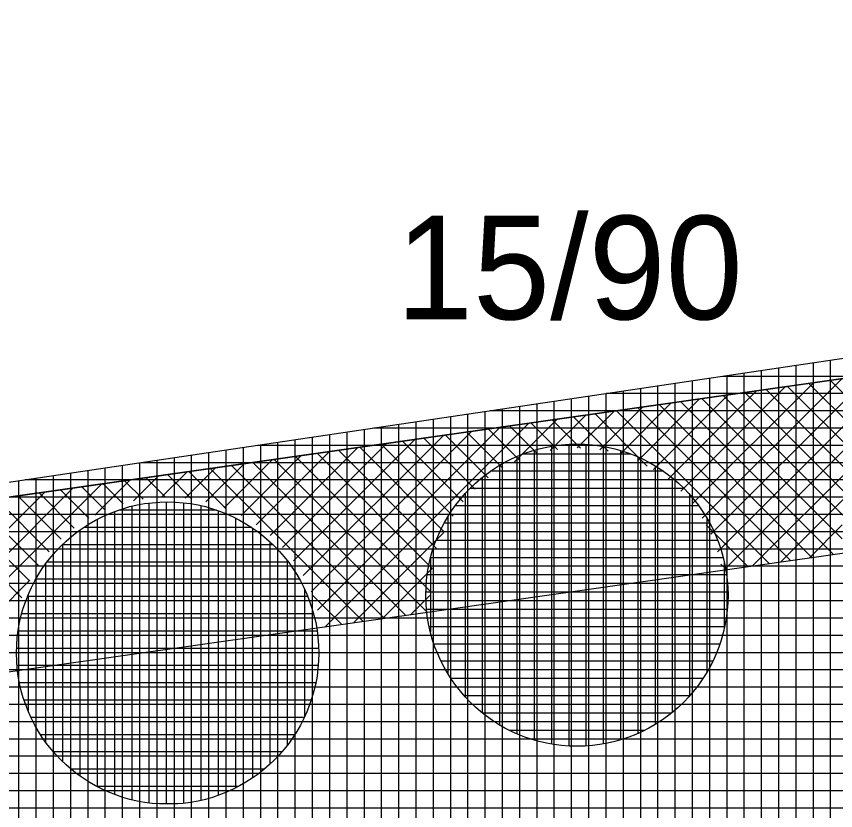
# Model space of a CAD drawing. Extents: x -565346 to -564154, y -1097386 to -1095620.
# Drawn here: x -565012.1 to -565002.61, y -1095811.61 to -1095802.41 of the extents above; entities that cross this region are included whole.
import ezdxf

# ---------------------------------------------------------------- set-up
doc = ezdxf.new("R2010")
doc.units = 0
for name, color, linetype in [('Vrstva 13', 7, 'Continuous'), ('Vrstva 40', 7, 'Continuous'), ('Vrstva 41', 7, 'Continuous'), ('Vrstva 42', 7, 'Continuous'), ('Vrstva 43', 7, 'Continuous'), ('Vrstva 44', 7, 'Continuous')]:
    doc.layers.add(name, color=color, linetype=linetype)

msp = doc.modelspace()

# ---------------------------------------------------------------- linework, layer by layer
at = {"layer": 'Vrstva 13'}
msp.add_line((-565039.47, -1095811.86), (-564961.71, -1095800.8), dxfattribs=at)
at = {"layer": 'Vrstva 41'}
for p, q in [((-565003.9007, -1095808.8211), (-565001.5454, -1095806.4659)), ((-565004.0535, -1095808.4083), (-565002.2049, -1095806.5597)), ((-565003.9758, -1095808.6135), (-565001.8751, -1095806.5128)), ((-565004.2687, -1095808.0578), (-565002.8644, -1095806.6535)), ((-565004.1524, -1095808.2243), (-565002.5346, -1095806.6066)), ((-565002.2103, -1095807.3697), (-565002.9187, -1095806.6612)), ((-565002.084, -1095807.213), (-565002.6711, -1095806.626)), ((-565004.5519, -1095807.7754), (-565003.5239, -1095806.7473)), ((-565004.4019, -1095807.9081), (-565003.1941, -1095806.7004)), ((-565002.4793, -1095807.9492), (-565003.6616, -1095806.7669)), ((-565002.4094, -1095807.7362), (-565003.4139, -1095806.7317)), ((-565002.3188, -1095807.5439), (-565003.1663, -1095806.6964)), ((-565004.9032, -1095807.561), (-565004.1833, -1095806.8411)), ((-565004.7188, -1095807.6594), (-565003.8536, -1095806.7942)), ((-565002.5327, -1095808.4614), (-565004.1568, -1095806.8373)), ((-565002.5246, -1095808.1867), (-565003.9092, -1095806.8021)), ((-565005.3401, -1095807.4322), (-565004.8428, -1095806.9349)), ((-565005.1093, -1095807.4842), (-565004.5131, -1095806.888)), ((-565003.131, -1095808.7117), (-565004.8997, -1095806.943)), ((-565002.8834, -1095808.6765), (-565004.6521, -1095806.9078)), ((-565002.6357, -1095808.6412), (-565004.4044, -1095806.8725)), ((-565005.9127, -1095807.439), (-565005.5023, -1095807.0287)), ((-565005.2434, -1095807.4478), (-565005.6425, -1095807.0486)), ((-565005.6, -1095807.4092), (-565005.1726, -1095806.9818)), ((-565004.7894, -1095807.619), (-565005.3949, -1095807.0134)), ((-565003.3786, -1095808.7469), (-565005.1473, -1095806.9782)), ((-565008.5171, -1095809.4778), (-565006.1618, -1095807.1225)), ((-565006.3306, -1095807.5741), (-565005.8321, -1095807.0756)), ((-565005.8304, -1095807.4264), (-565006.1378, -1095807.1191)), ((-565005.5627, -1095807.4113), (-565005.8902, -1095807.0839)), ((-565008.6823, -1095809.0773), (-565006.8213, -1095807.2163)), ((-565008.6095, -1095809.2873), (-565006.4915, -1095807.1694)), ((-565006.4629, -1095807.6425), (-565006.8807, -1095807.2247)), ((-565006.2743, -1095807.5482), (-565006.633, -1095807.1895)), ((-565006.0647, -1095807.475), (-565006.3854, -1095807.1543)), ((-565008.8868, -1095808.7161), (-565007.4808, -1095807.3101)), ((-565008.7756, -1095808.8877), (-565007.151, -1095807.2632)), ((-565006.9201, -1095808.0339), (-565007.6235, -1095807.3304)), ((-565006.7845, -1095807.8865), (-565007.3759, -1095807.2952)), ((-565006.6322, -1095807.7561), (-565007.1283, -1095807.26)), ((-565009.1584, -1095808.422), (-565008.1403, -1095807.4039)), ((-565009.0148, -1095808.5612), (-565007.8105, -1095807.357)), ((-565007.1399, -1095808.3797), (-565008.1188, -1095807.4008)), ((-565007.0387, -1095808.1981), (-565007.8712, -1095807.3656)), ((-565009.4939, -1095808.1919), (-565008.7997, -1095807.4977)), ((-565009.3179, -1095808.2987), (-565008.47, -1095807.4508)), ((-565007.3061, -1095809.0621), (-565008.8616, -1095807.5065)), ((-565007.2791, -1095808.8062), (-565008.614, -1095807.4713)), ((-565007.2223, -1095808.5801), (-565008.3664, -1095807.4361)), ((-565003.5709, -1095808.7742), (-565002.2908, -1095807.4941)), ((-565009.9024, -1095808.0347), (-565009.4592, -1095807.5915)), ((-565009.688, -1095808.1031), (-565009.1295, -1095807.5446)), ((-565007.8358, -1095809.3809), (-565009.6045, -1095807.6122)), ((-565007.5882, -1095809.3456), (-565009.3569, -1095807.5769)), ((-565007.3406, -1095809.3104), (-565009.1093, -1095807.5417)), ((-565010.4141, -1095807.9807), (-565010.1187, -1095807.6853)), ((-565010.0635, -1095808.0017), (-565010.3474, -1095807.7178)), ((-565010.14, -1095807.9894), (-565009.789, -1095807.6384)), ((-565009.6739, -1095808.1084), (-565010.0998, -1095807.6826)), ((-565008.0834, -1095809.4161), (-565009.8521, -1095807.6474)), ((-565011.1878, -1095808.1887), (-565010.7782, -1095807.7791)), ((-565010.6286, -1095808.0023), (-565010.8426, -1095807.7883)), ((-565010.7381, -1095808.0219), (-565010.4485, -1095807.7322)), ((-565010.3697, -1095807.9784), (-565010.595, -1095807.753)), ((-565013.5062, -1095809.9414), (-565011.4377, -1095807.8729)), ((-565013.4531, -1095810.1711), (-565011.1079, -1095807.826)), ((-565011.2551, -1095808.2243), (-565011.5855, -1095807.8939)), ((-565011.0678, -1095808.1288), (-565011.3379, -1095807.8587)), ((-565010.8592, -1095808.0545), (-565011.0902, -1095807.8235)), ((-565013.5846, -1095809.737), (-565011.7674, -1095807.9198)), ((-565011.7165, -1095808.6114), (-565012.3284, -1095807.9996)), ((-565011.5785, -1095808.4665), (-565012.0807, -1095807.9644)), ((-565011.4249, -1095808.3373), (-565011.8331, -1095807.9291)), ((-565003.2412, -1095808.7273), (-565002.4853, -1095807.9715)), ((-565011.9441, -1095808.9495), (-565012.8236, -1095808.07)), ((-565011.8385, -1095808.7722), (-565012.576, -1095808.0348)), ((-565012.0314, -1095809.1451), (-565013.0712, -1095808.1052)), ((-565003.6262, -1095808.7821), (-565004.109, -1095808.2994)), ((-565002.9114, -1095808.6804), (-565002.5325, -1095808.3015)), ((-565008.1873, -1095809.4309), (-565007.1439, -1095808.3874)), ((-565003.8738, -1095808.8173), (-565003.9378, -1095808.7534)), ((-565007.8576, -1095809.384), (-565007.279, -1095808.8053)), ((-565013.1335, -1095810.1344), (-565011.9393, -1095808.9402)), ((-565008.331, -1095809.4513), (-565008.6684, -1095809.1139)), ((-565007.5278, -1095809.3371), (-565007.3088, -1095809.118))]:
    msp.add_line(p, q, dxfattribs=at)
at = {"layer": 'Vrstva 42'}
msp.add_lwpolyline([(-565024.8714, -1095809.7836), (-565024.921, -1095811.811), (-564961.428, -1095802.78), (-564933.8601, -1095798.5225), (-564934.1654, -1095796.5456), (-564961.71, -1095800.8)], close=True, dxfattribs=at)
at = {"layer": 'Vrstva 43'}
for p, q in [((-565003.27, -1095806.4842), (-565003.27, -1095821.6469)), ((-565003.07, -1095806.4545), (-565003.07, -1095821.6172)), ((-565002.87, -1095806.4248), (-565002.87, -1095821.5875)), ((-565002.67, -1095806.3951), (-565002.67, -1095821.5578)), ((-565003.87, -1095806.5733), (-565003.87, -1095821.736)), ((-565003.67, -1095806.5436), (-565003.67, -1095821.7063)), ((-565003.47, -1095806.5139), (-565003.47, -1095821.6766)), ((-565004.47, -1095806.6624), (-565004.47, -1095821.8252)), ((-565004.27, -1095806.6327), (-565004.27, -1095821.7954)), ((-565004.07, -1095806.603), (-565004.07, -1095821.7657)), ((-564901.8258, -1095806.58), (-565003.9152, -1095806.58)), ((-565005.07, -1095806.7515), (-565005.07, -1095821.9143)), ((-565004.87, -1095806.7218), (-565004.87, -1095821.8846)), ((-565004.67, -1095806.6921), (-565004.67, -1095821.8549)), ((-565005.67, -1095806.8406), (-565005.67, -1095822.0034)), ((-565005.47, -1095806.8109), (-565005.47, -1095821.9737)), ((-565005.27, -1095806.7812), (-565005.27, -1095821.944)), ((-564903.1724, -1095806.78), (-565005.262, -1095806.78)), ((-565006.27, -1095806.9297), (-565006.27, -1095822.0925)), ((-565006.07, -1095806.9), (-565006.07, -1095822.0628)), ((-565005.87, -1095806.8703), (-565005.87, -1095822.0331)), ((-565007.07, -1095807.0485), (-565007.07, -1095822.2113)), ((-565006.87, -1095807.0188), (-565006.87, -1095822.1816)), ((-565006.67, -1095806.9891), (-565006.67, -1095822.1519)), ((-564904.519, -1095806.98), (-565006.6087, -1095806.98)), ((-565006.47, -1095806.9594), (-565006.47, -1095822.1222)), ((-565007.67, -1095807.1376), (-565007.67, -1095822.3004)), ((-565007.47, -1095807.1079), (-565007.47, -1095822.2707)), ((-565007.27, -1095807.0782), (-565007.27, -1095822.241)), ((-565008.27, -1095807.2267), (-565008.27, -1095822.3895)), ((-565008.07, -1095807.197), (-565008.07, -1095822.3598)), ((-564905.8655, -1095807.18), (-565007.9555, -1095807.18)), ((-565007.87, -1095807.1673), (-565007.87, -1095822.3301)), ((-565008.87, -1095807.3158), (-565008.87, -1095822.4787)), ((-565008.67, -1095807.2861), (-565008.67, -1095822.449)), ((-565008.47, -1095807.2564), (-565008.47, -1095822.4192)), ((-565009.47, -1095807.4049), (-565009.47, -1095822.5678)), ((-564907.2121, -1095807.38), (-565009.3023, -1095807.38)), ((-565009.27, -1095807.3752), (-565009.27, -1095822.5381)), ((-565009.07, -1095807.3455), (-565009.07, -1095822.5084)), ((-565010.27, -1095807.5237), (-565010.27, -1095822.6866)), ((-565010.07, -1095807.494), (-565010.07, -1095822.6569)), ((-565009.87, -1095807.4643), (-565009.87, -1095822.6272)), ((-565009.67, -1095807.4346), (-565009.67, -1095822.5975)), ((-565010.87, -1095807.6128), (-565010.87, -1095822.7757)), ((-565010.67, -1095807.5831), (-565010.67, -1095822.746)), ((-564908.5587, -1095807.58), (-565010.6491, -1095807.58)), ((-565010.47, -1095807.5534), (-565010.47, -1095822.7163)), ((-565011.47, -1095807.7019), (-565011.47, -1095822.8648)), ((-565011.27, -1095807.6722), (-565011.27, -1095822.8351)), ((-565011.07, -1095807.6425), (-565011.07, -1095822.8054)), ((-565012.07, -1095807.791), (-565012.07, -1095822.9539)), ((-564909.9053, -1095807.78), (-565011.9958, -1095807.78)), ((-565011.87, -1095807.7613), (-565011.87, -1095822.9242)), ((-565011.67, -1095807.7316), (-565011.67, -1095822.8945)), ((-564911.2519, -1095807.98), (-565013.3426, -1095807.98)), ((-564912.5985, -1095808.18), (-565014.6894, -1095808.18)), ((-564913.945, -1095808.38), (-565016.0361, -1095808.38)), ((-564915.2916, -1095808.58), (-565017.3829, -1095808.58)), ((-564916.6382, -1095808.78), (-565018.7297, -1095808.78)), ((-564917.9848, -1095808.98), (-565020.0765, -1095808.98)), ((-564919.3314, -1095809.18), (-565021.4232, -1095809.18)), ((-564920.6779, -1095809.38), (-565022.77, -1095809.38)), ((-564922.0245, -1095809.58), (-565024.1168, -1095809.58)), ((-564923.3711, -1095809.78), (-565025.4636, -1095809.78)), ((-564924.7177, -1095809.98), (-565026.8103, -1095809.98)), ((-564926.0643, -1095810.18), (-565028.1571, -1095810.18)), ((-564927.4109, -1095810.38), (-565029.5039, -1095810.38)), ((-564928.7574, -1095810.58), (-565030.8507, -1095810.58)), ((-564930.104, -1095810.78), (-565032.1974, -1095810.78)), ((-564931.4506, -1095810.98), (-565033.5442, -1095810.98)), ((-564932.7972, -1095811.18), (-565034.891, -1095811.18)), ((-564934.1438, -1095811.38), (-565036.2377, -1095811.38)), ((-564935.4903, -1095811.58), (-565037.5845, -1095811.58))]:
    msp.add_line(p, q, dxfattribs=at)
msp.add_lwpolyline([(-564584.17, -1095730.99), (-564361.01, -1095672.63), (-564329.81, -1095662.26), (-564326.21, -1095642.73), (-564394.52, -1095662.95), (-564454.33, -1095677.56), (-564516.6, -1095690.89), (-564574.04, -1095705.03), (-564590.74, -1095715.12), (-564631.48, -1095731.18), (-564693.31, -1095752.31), (-564772.2, -1095768.91), (-564879.81, -1095788.15), (-565039.47, -1095811.86), (-565040.85, -1095849.94), (-565025.81, -1095848.33), (-565025.24, -1095824.91), (-564877.52, -1095802.97), (-564694, -1095767.75), (-564603.8, -1095739.23), (-564594.74, -1095734.52)], close=True, dxfattribs=at)
at = {"layer": 'Vrstva 44'}
for p, q in [((-565005.9, -1095807.3898), (-565005.9, -1095810.8368)), ((-565005.7, -1095807.3682), (-565005.7, -1095810.8598)), ((-565005.5, -1095807.3691), (-565005.5, -1095810.8603)), ((-565005.3, -1095807.3924), (-565005.3, -1095810.8365)), ((-565006.3, -1095807.5104), (-565006.3, -1095810.718)), ((-565004.9827, -1095807.48), (-565006.2301, -1095807.48)), ((-565006.1, -1095807.4368), (-565006.1, -1095810.7923)), ((-565005.1, -1095807.4389), (-565005.1, -1095810.7879)), ((-565004.9, -1095807.5133), (-565004.9, -1095810.714)), ((-565006.5, -1095807.6123), (-565006.5, -1095810.6152)), ((-565004.7, -1095807.618), (-565004.7, -1095810.6121)), ((-565004.6036, -1095807.68), (-565006.6037, -1095807.68)), ((-565006.7, -1095807.7514), (-565006.7, -1095810.4777)), ((-565004.5, -1095807.7564), (-565004.5, -1095810.4691)), ((-565004.3643, -1095807.88), (-565006.8424, -1095807.88)), ((-565006.9, -1095807.9392), (-565006.9, -1095810.2878)), ((-565004.3, -1095807.9498), (-565004.3, -1095810.2799)), ((-565010.76, -1095808.086), (-565010.76, -1095811.483)), ((-565010.56, -1095808.0494), (-565010.56, -1095811.5206)), ((-565010.36, -1095808.0355), (-565010.36, -1095811.5327)), ((-565010.16, -1095808.0441), (-565010.16, -1095811.5224)), ((-565009.96, -1095808.0778), (-565009.96, -1095811.4894)), ((-565004.1946, -1095808.08), (-565007.0157, -1095808.08)), ((-565010.96, -1095808.1466), (-565010.96, -1095811.4205)), ((-565009.7777, -1095808.13), (-565010.9099, -1095808.13)), ((-565009.76, -1095808.1365), (-565009.76, -1095811.4326)), ((-565011.16, -1095808.2374), (-565011.16, -1095811.3316)), ((-565009.56, -1095808.2214), (-565009.56, -1095811.3473)), ((-565004.0664, -1095808.28), (-565007.1405, -1095808.28)), ((-565007.1, -1095808.2074), (-565007.1, -1095810.0193)), ((-565004.1, -1095808.223), (-565004.1, -1095810.0067)), ((-565011.36, -1095808.3613), (-565011.36, -1095811.2065)), ((-565009.3707, -1095808.33), (-565011.315, -1095808.33)), ((-565009.36, -1095808.3379), (-565009.36, -1095811.2286)), ((-565009.1244, -1095808.53), (-565011.5629, -1095808.53)), ((-565011.56, -1095808.527), (-565011.56, -1095811.0423)), ((-565009.16, -1095808.498), (-565009.16, -1095811.0718)), ((-565003.9751, -1095808.48), (-565007.2335, -1095808.48)), ((-565011.76, -1095808.7555), (-565011.76, -1095810.811)), ((-565008.9497, -1095808.73), (-565011.7396, -1095808.73)), ((-565008.96, -1095808.7164), (-565008.96, -1095810.853)), ((-565007.3, -1095808.6829), (-565007.3, -1095809.5418)), ((-565003.9107, -1095808.68), (-565007.2991, -1095808.68)), ((-565003.9, -1095808.7194), (-565003.9, -1095809.5035)), ((-565008.8172, -1095808.93), (-565011.87, -1095808.93)), ((-565003.8708, -1095808.88), (-565007.3373, -1095808.88)), ((-565008.76, -1095809.0443), (-565008.76, -1095810.5252)), ((-565008.7227, -1095809.13), (-565011.9653, -1095809.13)), ((-565011.96, -1095809.1172), (-565011.96, -1095810.4514)), ((-565003.8551, -1095809.08), (-565007.352, -1095809.08)), ((-565008.6562, -1095809.33), (-565012.0331, -1095809.33)), ((-565003.8637, -1095809.28), (-565007.3443, -1095809.28)), ((-565003.8949, -1095809.48), (-565007.3141, -1095809.48)), ((-565008.6142, -1095809.53), (-565012.0753, -1095809.53)), ((-565003.9499, -1095809.68), (-565007.26, -1095809.68)), ((-565008.5953, -1095809.73), (-565012.0918, -1095809.73)), ((-565004.0309, -1095809.88), (-565007.1757, -1095809.88)), ((-565008.6013, -1095809.93), (-565012.0861, -1095809.93)), ((-565004.1473, -1095810.08), (-565007.0614, -1095810.08)), ((-565008.6306, -1095810.13), (-565012.0578, -1095810.13)), ((-565008.6836, -1095810.33), (-565012.006, -1095810.33)), ((-565004.3001, -1095810.28), (-565006.9074, -1095810.28)), ((-565008.762, -1095810.53), (-565011.9259, -1095810.53)), ((-565004.5132, -1095810.48), (-565006.6974, -1095810.48)), ((-565008.8737, -1095810.73), (-565011.8141, -1095810.73)), ((-565004.825, -1095810.68), (-565006.3827, -1095810.68)), ((-565009.0236, -1095810.93), (-565011.6663, -1095810.93)), ((-565009.2289, -1095811.13), (-565011.4603, -1095811.13)), ((-565009.5282, -1095811.33), (-565011.1627, -1095811.33)), ((-565010.226, -1095811.53), (-565010.437, -1095811.53))]:
    msp.add_line(p, q, dxfattribs=at)
for centre in [(-565005.6042, -1095809.114), (-565010.3442, -1095809.784)]:
    msp.add_circle(centre, 1.75, dxfattribs=at)

# ---------------------------------------------------------------- texts
at = {"layer": 'Vrstva 40'}
msp.add_text('15/90', height=1.2, dxfattribs=at).set_placement((-565007.7, -1095805.92))

doc.saveas('drawing.dxf')
